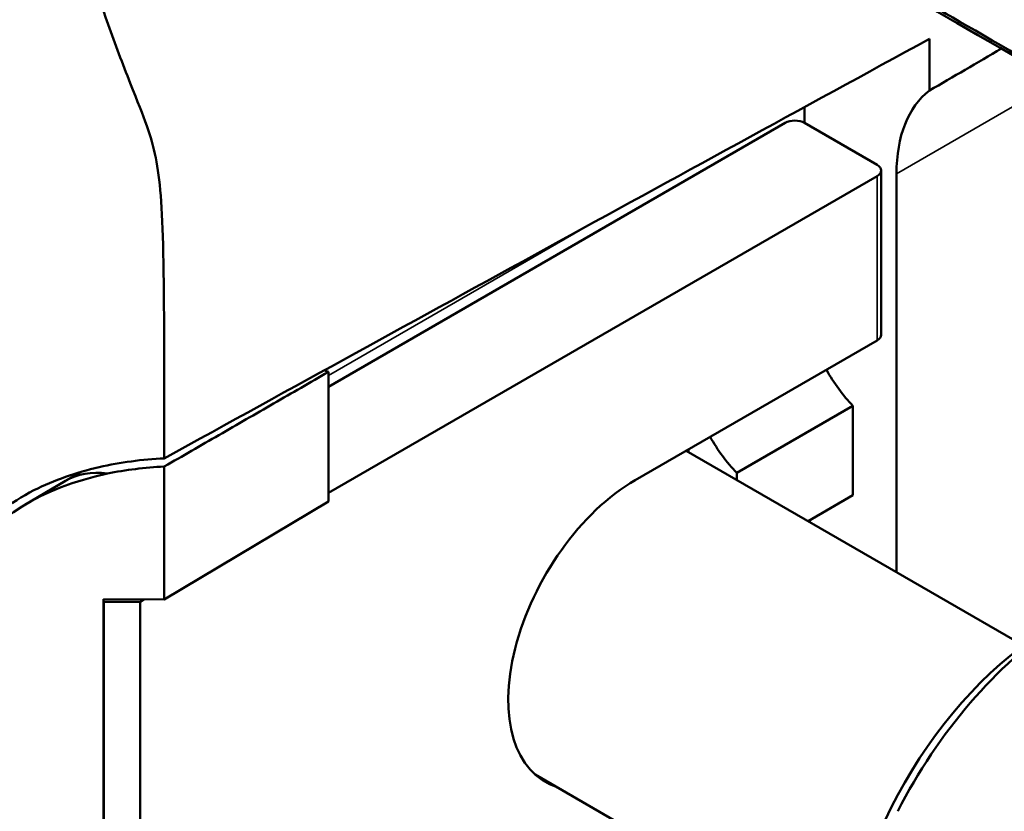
# Model space of a CAD drawing. Header units: millimetres. Extents: x 0 to 4686, y -120 to 1682.
# Tile 543 of 558: x 1889 to 1925, y 985 to 1014. Entities that reach past the tile are written whole.
import ezdxf

# ---------------------------------------------------------------- set-up
doc = ezdxf.new("R2010")
doc.units = ezdxf.units.MM
doc.header["$LTSCALE"] = 2
doc.layers.add('Sichtbar (ISO)', color=7, linetype='Continuous', lineweight=50)
doc.layers.add('Sichtbar schmal (ISO)', color=7, linetype='Continuous', lineweight=35)

msp = doc.modelspace()

# ---------------------------------------------------------------- linework, layer by layer
at = {"layer": 'Sichtbar (ISO)'}
for p, q in [((1922.4841, 1013.2273), (1922.4841, 1011.3397)), ((1917.924, 1010.1582), (1917.924, 1010.7371)), ((1900.5392, 1000.5293), (1917.2169, 1010.1582)), ((1917.924, 1010.1582), (1920.5757, 1008.6273)), ((1900.5392, 996.651), (1920.5757, 1008.2191)), ((1920.7221, 1008.4232), (1920.7221, 1002.4219)), ((1921.2828, 1008.3007), (1921.2828, 993.7609)), ((1911.7369, 997.1147), (1920.5757, 1002.2178)), ((1900.5392, 1001.0672), (1900.5392, 996.3433)), ((1919.6918, 999.8296), (1915.4492, 997.3801)), ((1919.6918, 999.8296), (1919.6918, 996.5636)), ((1925.9235, 991.0816), (1913.6053, 998.1935)), ((1913.6814, 998.2374), (1913.6814, 998.1495)), ((1891.5085, 997.4186), (1890.9717, 997.1163)), ((1894.545, 997.6135), (1894.545, 992.7607)), ((1915.4492, 997.3801), (1915.4492, 997.1289)), ((1889.4576, 996.2209), (1890.9347, 997.0949)), ((1900.5392, 996.3433), (1894.545, 992.7607)), ((1918.0601, 995.6215), (1919.6918, 996.5636)), ((1892.3263, 992.7664), (1894.545, 992.7607)), ((1892.3263, 969.9059), (1892.3263, 992.7664)), ((1892.3263, 992.6855), (1892.3339, 992.6811)), ((1893.6632, 992.6811), (1892.3339, 992.6811)), ((1892.3339, 992.6811), (1892.3339, 969.9825)), ((1893.6632, 992.6811), (1893.8043, 992.7626)), ((1893.6632, 969.9825), (1893.6632, 992.6811)), ((1919.4235, 979.8232), (1908.083, 986.3707))]:
    msp.add_line(p, q, dxfattribs=at)
for centre, major_axis, ratio, start_param, end_param in [((1910.0496, 1001.5439), (166.0012, 91.0099), 0.0226256, 1.4834224, 1.6519119), ((2069.3813, 1088.0898), (-193.9582, -106.3376), 0.022659, 5.5386061, 5.5591466), ((1926.2325, 1005.443), (-3.5, 6.0622), 0.5773497, 0.0737821, 0.7853986), ((1917.5705, 1009.9541), (0.5, 0), 0.5773503, 0.7853982, 2.3561945), ((1920.2221, 1008.4232), (0.5, 0), 0.5773503, 5.4977871, 7.0685835), ((1920.2221, 1002.4219), (0.5, 0), 0.5773503, 5.4977871, 6.2831853), ((1901.0242, 995.992), (-2.9564, 5.1206), 0.5773503, 5.6140538, 5.649476), ((1920.7525, 1002.2448), (-2, 3.4641), 0.5773503, 1.5545497, 1.9717977), ((1916.5098, 999.7953), (2, -3.4641), 0.5773503, 4.6961424, 5.1133904), ((1895.4712, 992.7426), (8.4025, -0.0975), 0.5848277, 1.9428611, 2.8442015), ((1893.9531, 991.9095), (-3, 5.1962), 0.5773503, 5.8549966, 6.2893562), ((1895.3273, 992.7444), (-8.3512, 0.0959), 0.5848363, 4.812919, 5.0683398), ((1911.7369, 991.7667), (-3.275, -5.6725), 0.5773503, 3.9269908, 6.4068245), ((1920.7525, 992.9235), (-2, 3.4641), 0.5773503, 0.4010014, 0.427697), ((1927.7899, 982.4984), (5.9674, 10.3358), 0.5773503, 0.0441859, 1.6581005), ((1926.9736, 982.9697), (-5.3902, -9.336), 0.5773503, 3.9269908, 5.4977871)]:
    msp.add_ellipse(centre, major_axis=major_axis, ratio=ratio, start_param=start_param, end_param=end_param, dxfattribs=at)
for points, knots in [([(1901.2276, 1023.1937), (1901.262, 1023.1859), (1901.293, 1023.1741), (1901.3549, 1023.1509), (1901.3858, 1023.1393), (1901.4781, 1023.1049), (1901.5394, 1023.0822), (1901.7216, 1023.0153), (1901.8426, 1022.9716), (1902.1975, 1022.8452), (1902.4364, 1022.7623), (1903.1017, 1022.5361), (1903.5436, 1022.3917), (1904.6939, 1022.0259), (1905.4312, 1021.802), (1907.2315, 1021.2714), (1908.2566, 1020.9827), (1912.1754, 1019.8973), (1913.0287, 1019.6894), (1917.1931, 1017.4463), (1919.445, 1016.1449), (1933.656, 1007.9402)], [0.0000263, 0.0000263, 0.0000263, 0.0000263, 0.0110866, 0.0110866, 0.0220945, 0.0220945, 0.0438802, 0.0438802, 0.0865729, 0.0865729, 0.1683852, 0.1683852, 0.3196455, 0.3196455, 0.5659274, 0.5659274, 0.9280178, 0.9280178, 1.8094941, 1.8094941, 2.3380325, 2.3380325, 2.3380325, 2.3380325]), ([(1930.1217, 1010.089), (1929.5942, 1010.3936), (1923.4072, 1013.9656), (1921.4969, 1015.0685), (1920.7839, 1015.4802), (1918.4619, 1016.8208), (1915.8163, 1018.3521), (1912.6345, 1020.1533), (1911.7027, 1020.6578), (1910.7583, 1021.1119), (1910.5161, 1021.2224), (1910.0879, 1021.3989), (1909.9073, 1021.4678), (1909.5589, 1021.5888), (1909.4028, 1021.639), (1909.0932, 1021.7326), (1908.941, 1021.7764), (1908.7243, 1021.8375), (1908.6528, 1021.8575), (1908.4518, 1021.9134), (1908.3561, 1021.9398), (1908.021, 1022.0324), (1907.8901, 1022.0686), (1907.4715, 1022.1842), (1907.2056, 1022.2577), (1906.4849, 1022.458), (1906.045, 1022.5812), (1905.1109, 1022.8461), (1904.625, 1022.9859), (1904.1408, 1023.1278)], [0, 0, 0, 0, 0.2237771, 0.2237771, 0.3570469, 0.3570469, 0.6577603, 0.6577603, 0.9114248, 0.9114248, 0.9934481, 0.9934481, 1.0530272, 1.0530272, 1.1019612, 1.1019612, 1.1463418, 1.1463418, 1.167577, 1.167577, 1.2072858, 1.2072858, 1.2322512, 1.2322512, 1.274865, 1.274865, 1.346646, 1.346646, 1.4250913, 1.4250913, 1.4250913, 1.4250913]), ([(1891.3822, 1017.5097), (1891.3916, 1017.488), (1891.4144, 1017.3805), (1891.4672, 1017.1488), (1891.4883, 1017.0594), (1891.5519, 1016.798), (1891.5962, 1016.6259), (1891.7249, 1016.1456), (1891.8155, 1015.8328), (1892.0615, 1015.0253), (1892.2293, 1014.5187), (1892.6549, 1013.3), (1892.9175, 1012.6018), (1893.7735, 1010.4031), (1894.023, 1009.8615), (1894.5384, 1007.5031), (1894.5464, 1005.4103), (1894.5467, 997.9132)], [0.0003895, 0.0003895, 0.0003895, 0.0003895, 0.00595914, 0.00595914, 0.00949783, 0.00949783, 0.01633751, 0.01633751, 0.02921099, 0.02921099, 0.0509141, 0.0509141, 0.08264086, 0.08264086, 0.14783985, 0.14783985, 0.2684123, 0.2684123, 0.2684123, 0.2684123]), ([(1900.5392, 1001.0672), (1899.8723, 1000.683), (1899.2057, 1000.2989), (1898.5394, 999.915), (1897.8731, 999.5312), (1897.207, 999.1474), (1896.5413, 998.7638), (1895.8756, 998.3802), (1895.2101, 997.9968), (1894.545, 997.6135)], [0, 0, 0, 0, 0.3333333, 0.3333333, 0.3333333, 0.6666667, 0.6666667, 0.6666667, 1, 1, 1, 1]), ([(1887.3835, 994.6419), (1887.6729, 995.1464), (1888.0881, 995.5954), (1888.9463, 996.2716), (1889.3546, 996.5257), (1890.5204, 997.1182), (1891.3306, 997.3972), (1892.9384, 997.7685), (1893.7418, 997.8752), (1894.5467, 997.9132)], [-0.86387098, -0.86387098, -0.86387098, -0.86387098, -0.65708929, -0.65708929, -0.50292046, -0.50292046, -0.24203068, -0.24203068, -0.000001, -0.000001, -0.000001, -0.000001])]:
    msp.add_open_spline(points, degree=3, knots=knots, dxfattribs=at)
at = {"layer": 'Sichtbar schmal (ISO)'}
for p, q in [((1921.2828, 1008.3007), (1927.1572, 1011.6923)), ((1920.5757, 1002.2178), (1920.5757, 1008.2191)), ((1910.047, 1006.4269), (1900.5392, 1000.9376))]:
    msp.add_line(p, q, dxfattribs=at)

doc.saveas('drawing.dxf')
